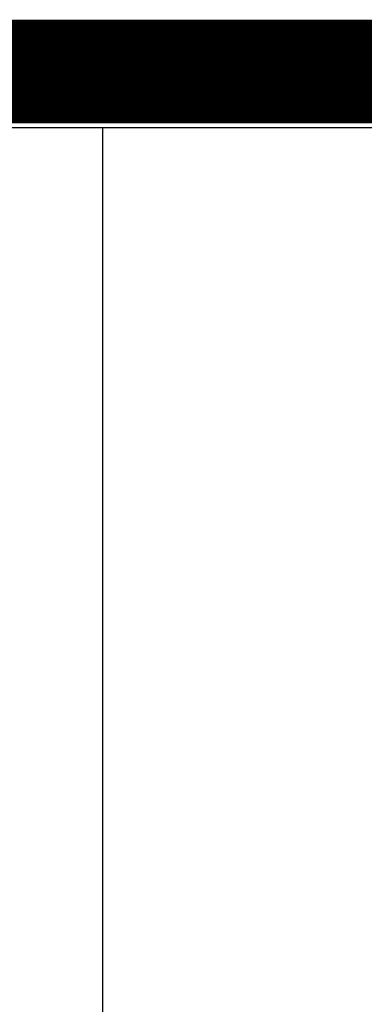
# Model space of a CAD drawing. Header units: millimetres. Extents: x -1.5 to 11.1, y -3 to 5.
# Tile 283 of 323: x 0.5295 to 0.5628, y 3.7099 to 3.805. Entities that reach past the tile are written whole.
import ezdxf

# ---------------------------------------------------------------- set-up
doc = ezdxf.new("R2010")
doc.units = ezdxf.units.MM
doc.header["$MEASUREMENT"] = 0
for name, color, linetype, true_color in [('BottomLayer', 5, 'Continuous', 0x0000ff), ('Metal_2', 7, 'Continuous', 0x7f0000), ('Metal_3', 7, 'Continuous', 0x3f7f00), ('Profile', 6, 'Continuous', 0xff00ff), ('TopLayer', 1, 'Continuous', 0xff0000)]:
    doc.layers.add(name, color=color, linetype=linetype, true_color=true_color)

msp = doc.modelspace()

# ---------------------------------------------------------------- linework, layer by layer
at = {"layer": 'BottomLayer'}
msp.add_line((0.005411, 3.794589), (1.194589, 3.794589), dxfattribs=at)
at = {"layer": 'Metal_2'}
msp.add_line((0.005411, 3.794589), (1.194589, 3.794589), dxfattribs=at)
at = {"layer": 'Metal_3'}
msp.add_line((0.005411, 3.794589), (1.194589, 3.794589), dxfattribs=at)
at = {"layer": 'Profile'}
msp.add_lwpolyline([(0, 3.8, 0.01, 0.01, 0), (1.2, 3.8, 0.01, 0.01, 0)], format="xyseb", dxfattribs=at)
at = {"layer": 'TopLayer'}
for p, q in [((0.5375, 3.565), (0.5375, 3.794589)), ((0.5375, 3.794589), (0.7625, 3.794589))]:
    msp.add_line(p, q, dxfattribs=at)

doc.saveas('drawing.dxf')
